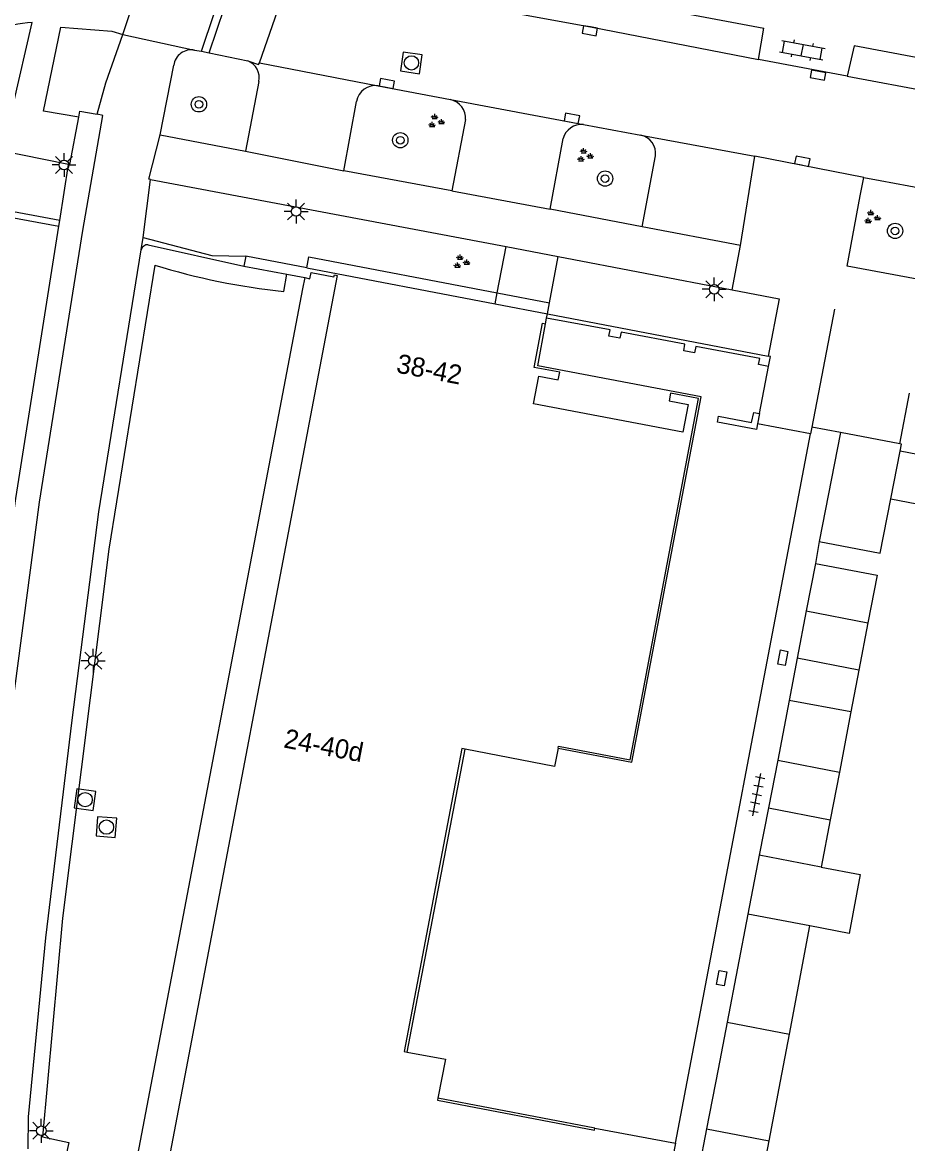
# Model space of a CAD drawing. Extents: x 124000 to 128010, y 398999 to 403000.
# Drawn here: x 126897.5 to 126943.7, y 399082.3 to 399140.9 of the extents above; entities that cross this region are included whole.
import ezdxf

# ---------------------------------------------------------------- set-up
doc = ezdxf.new("R2010")
doc.units = 0
for name, color, linetype in [('gg-afsc-hekwerk', 7, 'Continuous'), ('gg-afsc-muur', 7, 'Continuous'), ('gg-anno-huisnummerreeks BGT', 7, 'Continuous'), ('gg-bbg-bijgebouw', 7, 'Continuous'), ('gg-bbg-gedigitaliseerde bijgebouw', 7, 'Continuous'), ('gg-bbg-hoofdgebouw', 7, 'Continuous'), ('gg-bbg-luifel en loopbrug', 7, 'Continuous'), ('gg-bbg-onder overbouw', 7, 'Continuous'), ('gg-bbg-tussenscheiding', 7, 'Continuous'), ('gg-knt-verharding', 7, 'Continuous'), ('gg-knt-verharding nz', 7, 'Continuous'), ('gt-grn-groengrens', 7, 'Continuous'), ('gt-grn-weggrens', 7, 'Continuous'), ('gt-symb-boom', 7, 'Continuous'), ('gt-symb-groenvak', 7, 'Continuous'), ('gt-symb-klinker verharding', 7, 'Continuous'), ('gt-symb-kolk', 7, 'Continuous'), ('gt-symb-kolk center center', 7, 'Continuous'), ('gt-symb-lichtmast', 7, 'Continuous'), ('gt-symb-rioolschacht', 7, 'Continuous'), ('gt-symb-tegel verharding', 7, 'Continuous')]:
    doc.layers.add(name, color=color, linetype=linetype)

# ---------------------------------------------------------------- blocks, each defined once
blk = doc.blocks.new('gt0-KL1')
at = {"layer": 'gt-symb-klinker verharding'}
for p, q in [((-1.15, 0.3), (1.15, 0.3)), ((-1, -0.3), (-1, 0.3)), ((-0.5, 0.3), (-0.5, 0.45)), ((0, -0.3), (0, 0.3)), ((0.5, 0.3), (0.5, 0.45)), ((1, -0.3), (1, 0.3)), ((-1.15, -0.3), (1.15, -0.3)), ((-0.5, -0.45), (-0.5, -0.3)), ((0.5, -0.45), (0.5, -0.3))]:
    blk.add_line(p, q, dxfattribs=at)
blk = doc.blocks.new('gt0-KOLK')
at = {"layer": 'gt-symb-kolk'}
blk.add_lwpolyline([(0, 0), (0.375, 0), (0.375, 0.4), (-0.375, 0.4), (-0.375, 0), (0, 0)], dxfattribs=at)
blk = doc.blocks.new('gt0-RS')
at = {"layer": 'gt-symb-rioolschacht'}
blk.add_lwpolyline([(-0.5, -0.5), (0.5, -0.5), (0.5, 0.5), (-0.5, 0.5)], close=True, dxfattribs=at)
blk.add_circle((0, 0), 0.375, dxfattribs=at)
blk = doc.blocks.new('gt0-BOOM')
at = {"layer": 'gt-symb-boom'}
for radius in [0.4, 0.2]:
    blk.add_circle((0, 0), radius, dxfattribs=at)
blk = doc.blocks.new('gt0-LMAST')
at = {"layer": 'gt-symb-lichtmast'}
for p, q in [((-0.005, 0.246), (-0.005, 0.621)), ((-0.182, 0.173), (-0.447, 0.438)), ((0.172, 0.173), (0.437, 0.438)), ((-0.255, -0.004), (-0.63, -0.004)), ((-0.182, -0.181), (-0.447, -0.446)), ((-0.005, -0.254), (-0.005, -0.629)), ((0.437, -0.446), (0.172, -0.181)), ((0.245, -0.004), (0.62, -0.004))]:
    blk.add_line(p, q, dxfattribs=at)
blk.add_circle((-0.005, -0.004), 0.25, dxfattribs=at)
blk = doc.blocks.new('gt0-GRVAK')
at = {"layer": 'gt-symb-groenvak'}
for p, q in [((-0.11, 0.189), (-0.228, 0.24)), ((-0.182, 0.153), (0.088, 0.153)), ((-0.091, 0.211), (-0.156, 0.322)), ((-0.047, 0.214), (-0.047, 0.393)), ((-0.004, 0.211), (0.061, 0.322)), ((0.015, 0.189), (0.133, 0.24)), ((0.262, -0.052), (0.197, 0.059)), ((0.305, -0.049), (0.305, 0.13)), ((0.349, -0.052), (0.414, 0.059)), ((-0.245, -0.228), (-0.363, -0.177)), ((-0.318, -0.264), (-0.047, -0.264)), ((-0.226, -0.206), (-0.291, -0.095)), ((-0.183, -0.203), (-0.183, -0.024)), ((-0.139, -0.206), (-0.074, -0.095)), ((-0.12, -0.228), (-0.002, -0.177)), ((0.243, -0.074), (0.125, -0.023)), ((0.17, -0.11), (0.441, -0.11)), ((0.368, -0.074), (0.486, -0.023))]:
    blk.add_line(p, q, dxfattribs=at)
blk = doc.blocks.new('gt0-KOLKCC')
at = {"layer": 'gt-symb-kolk center center'}
blk.add_lwpolyline([(-0.375, 0.2), (0.375, 0.2), (0.375, -0.2), (-0.375, -0.2)], close=True, dxfattribs=at)
blk = doc.blocks.new('gt0-TEG1')
at = {"layer": 'gt-symb-tegel verharding'}
for p, q in [((-1.125, 0), (1.125, 0)), ((-0.9, -0.25), (-0.9, 0.25)), ((-0.45, -0.25), (-0.45, 0.25)), ((0, -0.25), (0, 0.25)), ((0.45, -0.25), (0.45, 0.25)), ((0.9, -0.25), (0.9, 0.25))]:
    blk.add_line(p, q, dxfattribs=at)

msp = doc.modelspace()

# ---------------------------------------------------------------- linework, layer by layer
at = {"layer": 'gg-afsc-hekwerk'}
for p, q in [((126935.977, 399120.457), (126936.442, 399122.907)), ((126938.632, 399119.396), (126935.871, 399119.914))]:
    msp.add_line(p, q, dxfattribs=at)
at = {"layer": 'gg-afsc-muur'}
for p, q in [((126924.899, 399125.668), (126936.431, 399123.458)), ((126935.977, 399120.457), (126935.871, 399119.914)), ((126931.583, 399082.368), (126938.632, 399119.396))]:
    msp.add_line(p, q, dxfattribs=at)
for points in [[(126936.442, 399122.907), (126935.924, 399123.008), (126935.987, 399123.332), (126932.65, 399123.963), (126932.581, 399123.631), (126932.018, 399123.735), (126932.082, 399124.071), (126928.753, 399124.701), (126928.686, 399124.391), (126928.107, 399124.501), (126928.169, 399124.82), (126924.856, 399125.438)], [(126936.442, 399122.907), (126936.553, 399123.435), (126936.431, 399123.458)], [(126935.871, 399119.914), (126935.812, 399119.614), (126933.774, 399120.013), (126933.831, 399120.31), (126935.561, 399119.979), (126935.668, 399120.518), (126935.977, 399120.457)]]:
    msp.add_lwpolyline(points, dxfattribs=at)
at = {"layer": 'gg-bbg-bijgebouw'}
for p, q in [((126940.199, 399119.467), (126939.095, 399113.781)), ((126943.292, 399118.867), (126940.199, 399119.467)), ((126938.89, 399112.632), (126938.415, 399110.152)), ((126938.415, 399110.152), (126937.941, 399107.677)), ((126941.636, 399109.535), (126941.161, 399107.06)), ((126941.161, 399107.06), (126937.941, 399107.677)), ((126936.93, 399102.366), (126936.444, 399099.876)), ((126936.93, 399102.366), (126940.154, 399101.738)), ((126940.154, 399101.738), (126939.669, 399099.248)), ((126936.444, 399099.876), (126935.962, 399097.403)), ((126939.669, 399099.248), (126939.187, 399096.774)), ((126939.187, 399096.774), (126935.962, 399097.403)), ((126935.363, 399094.321), (126934.281, 399088.69)), ((126938.608, 399093.705), (126935.363, 399094.321)), ((126937.536, 399088.053), (126938.608, 399093.705)), ((126934.281, 399088.69), (126933.814, 399086.23)), ((126937.073, 399085.611), (126937.536, 399088.053)), ((126933.814, 399086.23), (126933.21, 399083.113)), ((126936.479, 399082.483), (126937.073, 399085.611)), ((126933.21, 399083.113), (126932.129, 399077.537)), ((126935.418, 399076.903), (126936.479, 399082.483))]:
    msp.add_line(p, q, dxfattribs=at)
for points in [[(126943.311, 399118.499), (126943.379, 399118.85), (126943.292, 399118.867)], [(126939.095, 399113.781), (126942.274, 399113.163), (126942.827, 399116.007)], [(126938.89, 399112.632), (126942.111, 399112.015), (126941.636, 399109.535)]]:
    msp.add_lwpolyline(points, dxfattribs=at)
at = {"layer": 'gg-bbg-gedigitaliseerde bijgebouw'}
msp.add_lwpolyline([(126942.827, 399116.007), (126945.095, 399115.566), (126945.58, 399118.058), (126943.311, 399118.499)], dxfattribs=at)
at = {"layer": 'gg-bbg-hoofdgebouw'}
for p, q in [((126909.163, 399128.67), (126909.057, 399128.144)), ((126912.334, 399128.068), (126909.163, 399128.67)), ((126909.057, 399128.144), (126911.303, 399127.722)), ((126911.303, 399127.722), (126912.229, 399127.548)), ((126924.801, 399125.14), (126924.856, 399125.438)), ((126924.856, 399125.438), (126924.899, 399125.668)), ((126927.381, 399083.157), (126931.583, 399082.368)), ((126931.583, 399082.368), (126930.71, 399077.841))]:
    msp.add_line(p, q, dxfattribs=at)
for points in [[(126925.454, 399102.996), (126925.27, 399102.036), (126920.607, 399102.944)], [(126917.573, 399087.127), (126919.583, 399086.757), (126919.179, 399084.719)]]:
    msp.add_lwpolyline(points, dxfattribs=at)
at = {"layer": 'gg-bbg-luifel en loopbrug'}
for p, q in [((126912.229, 399127.548), (126912.117, 399126.959)), ((126912.117, 399126.959), (126903.347, 399080.997)), ((126922.281, 399126.759), (126925.005, 399126.239)), ((126924.899, 399125.668), (126925.005, 399126.239)), ((126937.941, 399107.677), (126937.523, 399105.48)), ((126941.161, 399107.06), (126940.748, 399104.878)), ((126937.523, 399105.48), (126936.93, 399102.366)), ((126940.748, 399104.878), (126937.523, 399105.48)), ((126940.748, 399104.878), (126940.154, 399101.738)), ((126917.573, 399087.127), (126920.607, 399102.944)), ((126935.962, 399097.403), (126935.363, 399094.321)), ((126927.381, 399083.157), (126919.179, 399084.719))]:
    msp.add_line(p, q, dxfattribs=at)
for points in [[(126912.334, 399128.068), (126912.449, 399128.635), (126922.281, 399126.759)], [(126925.454, 399102.996), (126929.308, 399102.259), (126932.924, 399121.322), (126924.395, 399122.953), (126924.801, 399125.14)], [(126939.187, 399096.774), (126941.228, 399096.387), (126940.646, 399093.319), (126938.608, 399093.705)]]:
    msp.add_lwpolyline(points, dxfattribs=at)
at = {"layer": 'gg-bbg-onder overbouw'}
for p, q in [((126912.334, 399128.068), (126922.172, 399126.189)), ((126922.172, 399126.189), (126924.899, 399125.668))]:
    msp.add_line(p, q, dxfattribs=at)
for points in [[(126912.229, 399127.548), (126912.498, 399127.493), (126912.564, 399127.816), (126913.752, 399127.587), (126913.776, 399127.696), (126913.929, 399127.667), (126904.848, 399080.06), (126913.329, 399078.43), (126913.296, 399078.253)], [(126925.454, 399102.996), (126925.473, 399103.098), (126929.215, 399102.382), (126932.787, 399121.234), (126931.323, 399121.512), (126931.249, 399121.119), (126932.241, 399120.931), (126931.965, 399119.477), (126924.179, 399120.955), (126924.455, 399122.409), (126925.467, 399122.217), (126925.548, 399122.607), (126924.205, 399122.854), (126924.645, 399125.169), (126924.801, 399125.14)], [(126920.607, 399102.944), (126920.43, 399102.978), (126917.425, 399087.154), (126917.573, 399087.127)], [(126919.179, 399084.719), (126919.158, 399084.611), (126927.358, 399083.051), (126927.381, 399083.157)]]:
    msp.add_lwpolyline(points, dxfattribs=at)
at = {"layer": 'gg-bbg-tussenscheiding'}
for p, q in [((126942.827, 399116.007), (126943.311, 399118.499)), ((126938.415, 399110.152), (126941.636, 399109.535)), ((126936.444, 399099.876), (126939.669, 399099.248)), ((126934.281, 399088.69), (126937.536, 399088.053)), ((126933.21, 399083.113), (126936.479, 399082.483))]:
    msp.add_line(p, q, dxfattribs=at)
at = {"layer": 'gg-knt-verharding'}
for p, q in [((126902.725, 399140.247), (126905.835, 399149.546)), ((126916.41, 399144.308), (126936.19, 399140.564)), ((126935.925, 399138.942), (126936.19, 399140.564)), ((126906.476, 399139.429), (126906.836, 399139.368)), ((126906.836, 399139.368), (126907.244, 399139.286)), ((126907.244, 399139.286), (126909.262, 399138.861)), ((126940.546, 399138.07), (126935.925, 399138.942)), ((126904.68, 399135.01), (126905.392, 399138.641)), ((126909.836, 399137.796), (126909.139, 399134.158)), ((126916.062, 399137.57), (126919.848, 399136.84)), ((126914.267, 399133.13), (126914.932, 399136.747)), ((126900.438, 399135.926), (126898.59, 399136.233)), ((126920.626, 399135.802), (126919.913, 399132.078)), ((126926.776, 399135.546), (126929.775, 399134.991)), ((126899.901, 399133.463), (126892.85, 399134.879)), ((126904.68, 399135.01), (126909.139, 399134.158)), ((126925.039, 399131.118), (126925.715, 399134.805)), ((126929.841, 399130.205), (126930.538, 399133.906)), ((126899.449, 399130.524), (126899.901, 399133.463)), ((126919.913, 399132.078), (126914.267, 399133.13)), ((126903.794, 399129.642), (126904.177, 399132.674)), ((126904.177, 399132.674), (126922.742, 399129.173)), ((126941.235, 399131.821), (126941.413, 399132.783)), ((126941.413, 399132.783), (126942.276, 399132.623)), ((126942.276, 399132.623), (126944.509, 399132.21)), ((126899.449, 399130.524), (126892.333, 399131.858)), ((126894.59, 399131.123), (126899.392, 399130.238)), ((126929.841, 399130.205), (126925.039, 399131.118)), ((126899.392, 399130.238), (126899.449, 399130.524)), ((126903.691, 399129.003), (126903.794, 399129.642)), ((126922.742, 399129.173), (126925.466, 399128.653)), ((126925.466, 399128.653), (126934.547, 399126.918)), ((126934.547, 399126.918), (126936.994, 399126.45)), ((126936.994, 399126.45), (126936.431, 399123.458)), ((126939.879, 399125.903), (126938.7, 399119.752)), ((126943.292, 399118.867), (126943.808, 399121.524)), ((126938.7, 399119.752), (126938.632, 399119.396)), ((126940.199, 399119.467), (126938.7, 399119.752)), ((126939.095, 399113.781), (126938.89, 399112.632))]:
    msp.add_line(p, q, dxfattribs=at)
for points in [[(126907.244, 399139.286), (126910.851, 399149.947), (126911.146, 399150.9), (126913.578, 399161.946), (126916.166, 399172.931), (126918.909, 399183.821), (126921.888, 399194.616), (126924.973, 399205.131), (126928.516, 399216.289), (126929.729, 399219.852)], [(126906.836, 399139.368), (126910.747, 399150.983), (126910.853, 399151.503), (126913.187, 399162.025), (126915.776, 399173.038), (126916.171, 399174.585)], [(126909.862, 399138.766), (126911.5, 399143.486), (126916.105, 399142.697)], [(126893.272, 399137.291), (126897.005, 399136.551), (126898.001, 399140.869)], [(126898.59, 399136.233), (126899.499, 399140.622), (126902.153, 399140.413), (126902.725, 399140.247)], [(126901.395, 399136.089), (126901.849, 399137.724), (126902.725, 399140.247)], [(126995.843, 399129.312), (126940.909, 399139.654), (126940.546, 399138.07)], [(126909.262, 399138.861), (126909.823, 399138.67), (126909.862, 399138.766)], [(126900.438, 399135.926), (126900.481, 399136.234), (126901.395, 399136.089)], [(126899.901, 399133.463), (126899.969, 399133.46), (126900.438, 399135.926)], [(126904.177, 399132.674), (126904.088, 399132.685), (126904.68, 399135.01)], [(126945.19, 399131.13), (126944.489, 399127.414), (126940.556, 399128.152), (126941.235, 399131.821)], [(126893.448, 399083.813), (126894.31, 399093.576), (126895.647, 399105.185), (126897.152, 399116.013), (126899.392, 399130.238)], [(126897.793, 399082.073), (126897.815, 399083.743), (126898.71, 399093.087), (126900.081, 399104.455), (126901.482, 399115.326), (126903.691, 399129.003)]]:
    msp.add_lwpolyline(points, dxfattribs=at)
for centre, radius, start, end in [((126898.34, 399134.624), 6.254, 93.10405, 129.90046), ((126906.318, 399138.507), 0.935, 80.24577, 171.78383), ((126908.905, 399137.981), 0.95, 348.75707, 67.88935), ((126915.928, 399136.567), 1.012, 82.37335, 169.75974), ((126919.627, 399135.864), 1.001, 356.45819, 77.24627), ((126926.698, 399134.528), 1.021, 85.60206, 164.25867), ((126929.573, 399134.038), 0.974, 352.20676, 78.025)]:
    msp.add_arc(centre, radius, start, end, dxfattribs=at)
at = {"layer": 'gg-knt-verharding nz'}
for p, q in [((126902.725, 399140.247), (126906.476, 399139.429)), ((126909.862, 399138.766), (126916.062, 399137.57)), ((126940.546, 399138.07), (126995.503, 399127.639)), ((126919.848, 399136.84), (126926.776, 399135.546)), ((126929.775, 399134.991), (126935.721, 399133.891)), ((126909.139, 399134.158), (126914.267, 399133.13)), ((126934.988, 399129.226), (126935.721, 399133.891)), ((126941.413, 399132.783), (126935.721, 399133.891)), ((126919.913, 399132.078), (126925.039, 399131.118)), ((126934.988, 399129.226), (126929.841, 399130.205))]:
    msp.add_line(p, q, dxfattribs=at)
for points in [[(126916.105, 399142.697), (126917.553, 399142.401), (126927.148, 399140.634), (126935.925, 399138.942)], [(126894.683, 399083.695), (126895.599, 399093.439), (126896.941, 399104.922), (126898.389, 399115.821), (126900.648, 399130.007), (126901.694, 399136.015), (126901.395, 399136.089)]]:
    msp.add_lwpolyline(points, dxfattribs=at)
at = {"layer": 'gt-grn-groengrens'}
for p, q in [((126904.064, 399129.269), (126909.057, 399128.144)), ((126922.281, 399126.759), (126922.742, 399129.173)), ((126925.005, 399126.239), (126925.466, 399128.653)), ((126911.136, 399126.833), (126911.303, 399127.722)), ((126922.172, 399126.189), (126922.281, 399126.759))]:
    msp.add_line(p, q, dxfattribs=at)
for points in [[(126903.794, 399129.642), (126907.376, 399128.707), (126909.163, 399128.67)], [(126904.403, 399128.207), (126901.998, 399113.383), (126899.579, 399094.12), (126898.538, 399082.691), (126899.909, 399082.404), (126899.761, 399081.692)]]:
    msp.add_lwpolyline(points, dxfattribs=at)
for centre, radius, start, end in [((126904.047, 399128.898), 0.371, 87.38993, 163.59819), ((126914.595, 399160.966), 34.307, 252.71824, 264.21386)]:
    msp.add_arc(centre, radius, start, end, dxfattribs=at)
at = {"layer": 'gt-grn-weggrens'}
msp.add_line((126934.547, 399126.918), (126934.988, 399129.226), dxfattribs=at)

# ---------------------------------------------------------------- block references
at = {"layer": 'gt-symb-boom'}
for p in [(126906.707, 399136.596), (126917.22, 399134.723), (126927.912, 399132.72), (126943.05, 399129.989)]:
    msp.add_blockref('gt0-BOOM', p, dxfattribs=at)
at = {"layer": 'gt-symb-groenvak'}
for p in [(126919.063, 399135.699), (126926.836, 399133.919), (126941.831, 399130.688), (126920.384, 399128.363)]:
    msp.add_blockref('gt0-GRVAK', p, dxfattribs=at)
at = {"layer": 'gt-symb-klinker verharding', "rotation": -10.602058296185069}
msp.add_blockref('gt0-KL1', (126938.209, 399139.421), dxfattribs=at)
at = {"layer": 'gt-symb-kolk'}
for p, rotation in [((126927.148, 399140.634), 169.56697526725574), ((126939.063, 399138.316), 169.21838326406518), ((126916.478, 399137.487), -10.950434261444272), ((126926.145, 399135.665), -10.65836150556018), ((126938.17, 399133.429), -11.13011107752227)]:
    msp.add_blockref('gt0-KOLK', p, dxfattribs=dict(at, rotation=rotation))
at = {"layer": 'gt-symb-kolk center center'}
for p, rotation in [((126937.191, 399107.709), -100.78161673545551), ((126933.996, 399090.982), -100.78161673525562)]:
    msp.add_blockref('gt0-KOLKCC', p, dxfattribs=dict(at, rotation=rotation))
at = {"layer": 'gt-symb-lichtmast'}
for p in [(126899.668, 399133.433), (126911.784, 399131.006), (126933.614, 399126.943), (126901.193, 399107.558), (126898.482, 399083.019)]:
    msp.add_blockref('gt0-LMAST', p, dxfattribs=at)
at = {"layer": 'gt-symb-rioolschacht'}
for p, rotation in [((126917.802, 399138.761), -8.049061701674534), ((126900.764, 399100.301), -97.99231392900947), ((126901.878, 399098.866), 85.46947943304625)]:
    msp.add_blockref('gt0-RS', p, dxfattribs=dict(at, rotation=rotation))
at = {"layer": 'gt-symb-tegel verharding', "rotation": 78.99333582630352}
msp.add_blockref('gt0-TEG1', (126935.835, 399100.555), dxfattribs=at)

# ---------------------------------------------------------------- texts
at = {"layer": 'gg-anno-huisnummerreeks BGT'}
for s, p in [('38-42', (126916.965, 399122.602)), ('24-40d', (126911.088, 399103.031))]:
    msp.add_text(s, height=1, rotation=349.2, dxfattribs=at).set_placement(p)

doc.saveas('drawing.dxf')
